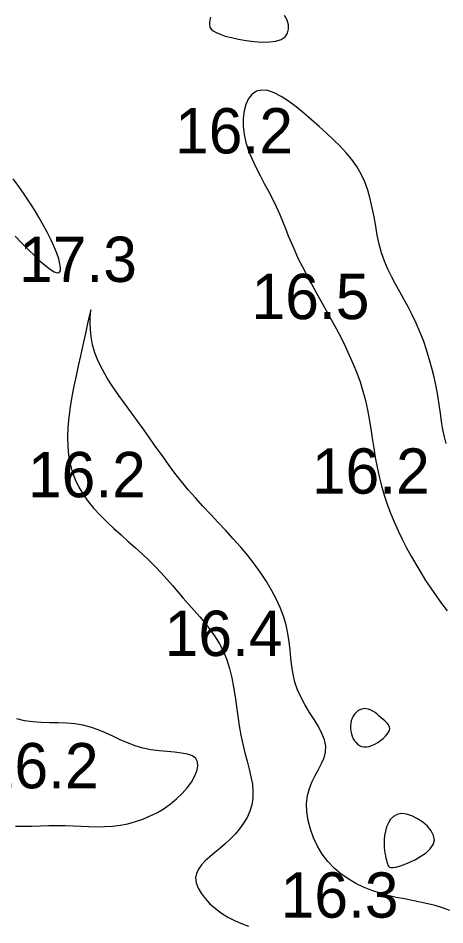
# Model space of a CAD drawing. Extents: x 3040093 to 3056816, y 408076 to 509144.
# Drawn here: x 3045970.3 to 3046017.4, y 434760.1 to 434860.1 of the extents above; entities that cross this region are included whole.
import ezdxf

# ---------------------------------------------------------------- set-up
doc = ezdxf.new("R2010")
doc.units = 0
doc.layers.add('V-CHAN-CONT-EL17', color=7, linetype='Continuous')
doc.layers.add('V-TOPO-SOUN-0610', color=7, linetype='Continuous')

msp = doc.modelspace()

# ---------------------------------------------------------------- linework, layer by layer
at = {"layer": 'V-CHAN-CONT-EL17'}
for points in [[(3045991.49, 434860.26), (3045991.41, 434859.94), (3045991.37, 434859.65), (3045991.37, 434859.38), (3045991.43, 434859.15), (3045991.56, 434858.93), (3045991.78, 434858.73), (3045992.1, 434858.54), (3045992.54, 434858.36), (3045993.1, 434858.17), (3045993.79, 434857.99), (3045994.58, 434857.81), (3045995.44, 434857.66), (3045996.31, 434857.55), (3045997.18, 434857.49), (3045997.99, 434857.51), (3045998.71, 434857.6), (3045999.3, 434857.79), (3045999.73, 434858.09), (3045999.99, 434858.47), (3046000.11, 434858.92), (3046000.09, 434859.42), (3045999.94, 434859.93), (3045999.66, 434860.45)], [(3046017.49, 434813.2), (3046017.3, 434813.96), (3046017.14, 434814.77), (3046017, 434815.65), (3046016.86, 434816.56), (3046016.73, 434817.51), (3046016.57, 434818.49), (3046016.39, 434819.5), (3046016.18, 434820.51), (3046015.93, 434821.53), (3046015.64, 434822.55), (3046015.32, 434823.56), (3046014.98, 434824.56), (3046014.6, 434825.53), (3046014.19, 434826.48), (3046013.76, 434827.4), (3046013.31, 434828.28), (3046012.84, 434829.13), (3046012.37, 434829.96), (3046011.91, 434830.79), (3046011.47, 434831.62), (3046011.06, 434832.46), (3046010.69, 434833.33), (3046010.37, 434834.24), (3046010.12, 434835.19), (3046009.9, 434836.18), (3046009.72, 434837.18), (3046009.54, 434838.2), (3046009.35, 434839.21), (3046009.13, 434840.2), (3046008.87, 434841.16), (3046008.54, 434842.08), (3046008.13, 434842.94), (3046007.64, 434843.76), (3046007.08, 434844.54), (3046006.46, 434845.28), (3046005.79, 434846.01), (3046005.06, 434846.73), (3046004.29, 434847.45), (3046003.48, 434848.18), (3046002.65, 434848.92), (3046001.79, 434849.65), (3046000.94, 434850.35), (3046000.1, 434850.97), (3045999.29, 434851.5), (3045998.52, 434851.9), (3045997.8, 434852.15), (3045997.15, 434852.21), (3045996.58, 434852.07), (3045996.09, 434851.74), (3045995.7, 434851.26), (3045995.4, 434850.63), (3045995.19, 434849.9), (3045995.09, 434849.09), (3045995.08, 434848.22), (3045995.19, 434847.32), (3045995.4, 434846.41), (3045995.7, 434845.5), (3045996.08, 434844.59), (3045996.5, 434843.69), (3045996.96, 434842.79), (3045997.43, 434841.91), (3045997.9, 434841.05), (3045998.33, 434840.2), (3045998.73, 434839.37), (3045999.09, 434838.55), (3045999.43, 434837.75), (3045999.75, 434836.94), (3046000.08, 434836.13), (3046000.42, 434835.31), (3046000.78, 434834.46), (3046001.18, 434833.6), (3046001.63, 434832.7), (3046002.11, 434831.77), (3046002.62, 434830.83), (3046003.16, 434829.86), (3046003.71, 434828.88), (3046004.26, 434827.89), (3046004.81, 434826.9), (3046005.35, 434825.91), (3046005.86, 434824.93), (3046006.35, 434823.95), (3046006.81, 434822.96), (3046007.24, 434821.98), (3046007.64, 434820.99), (3046008, 434820), (3046008.31, 434818.99), (3046008.59, 434817.97), (3046008.82, 434816.94), (3046009.02, 434815.89), (3046009.19, 434814.84), (3046009.35, 434813.78), (3046009.52, 434812.71), (3046009.68, 434811.66), (3046009.87, 434810.6), (3046010.1, 434809.56), (3046010.36, 434808.53), (3046010.66, 434807.52), (3046011, 434806.51), (3046011.37, 434805.52), (3046011.77, 434804.55), (3046012.21, 434803.59), (3046012.66, 434802.64), (3046013.14, 434801.71), (3046013.64, 434800.79), (3046014.15, 434799.88), (3046014.69, 434798.99), (3046015.23, 434798.11), (3046015.8, 434797.24), (3046016.39, 434796.39), (3046016.99, 434795.55), (3046017.6, 434794.73)], [(3045969.93, 434836.07), (3045970.68, 434835.3), (3045971.4, 434834.57), (3045972.09, 434833.9), (3045972.73, 434833.3), (3045973.31, 434832.8), (3045973.82, 434832.41), (3045974.24, 434832.14), (3045974.57, 434832.03), (3045974.79, 434832.07), (3045974.92, 434832.26), (3045974.94, 434832.59), (3045974.88, 434833.04), (3045974.74, 434833.58), (3045974.52, 434834.21), (3045974.24, 434834.91), (3045973.9, 434835.66), (3045973.51, 434836.46), (3045973.07, 434837.28), (3045972.59, 434838.12), (3045972.06, 434838.98), (3045971.51, 434839.84), (3045970.93, 434840.71), (3045970.32, 434841.57), (3045969.7, 434842.41)], [(3046017.91, 434761.67), (3046017.11, 434761.98), (3046016.3, 434762.22), (3046015.47, 434762.43), (3046014.62, 434762.61), (3046013.76, 434762.78), (3046012.89, 434762.95), (3046012, 434763.13), (3046011.1, 434763.34), (3046010.2, 434763.59), (3046009.29, 434763.9), (3046008.39, 434764.25), (3046007.52, 434764.67), (3046006.68, 434765.16), (3046005.88, 434765.72), (3046005.13, 434766.35), (3046004.44, 434767.08), (3046003.83, 434767.89), (3046003.31, 434768.77), (3046002.87, 434769.69), (3046002.52, 434770.65), (3046002.27, 434771.62), (3046002.13, 434772.57), (3046002.1, 434773.49), (3046002.2, 434774.36), (3046002.41, 434775.16), (3046002.71, 434775.9), (3046003.06, 434776.59), (3046003.42, 434777.25), (3046003.75, 434777.89), (3046004.02, 434778.52), (3046004.19, 434779.16), (3046004.21, 434779.81), (3046004.07, 434780.5), (3046003.79, 434781.22), (3046003.4, 434781.97), (3046002.93, 434782.74), (3046002.43, 434783.53), (3046001.94, 434784.35), (3046001.48, 434785.18), (3046001.09, 434786.02), (3046000.81, 434786.88), (3046000.61, 434787.74), (3046000.47, 434788.62), (3046000.37, 434789.51), (3046000.28, 434790.42), (3046000.17, 434791.33), (3046000.03, 434792.26), (3045999.83, 434793.19), (3045999.55, 434794.14), (3045999.18, 434795.1), (3045998.74, 434796.07), (3045998.23, 434797.03), (3045997.66, 434798), (3045997.02, 434798.96), (3045996.34, 434799.91), (3045995.6, 434800.85), (3045994.82, 434801.78), (3045994.01, 434802.69), (3045993.18, 434803.6), (3045992.33, 434804.5), (3045991.49, 434805.4), (3045990.65, 434806.29), (3045989.83, 434807.2), (3045989.04, 434808.11), (3045988.28, 434809.02), (3045987.56, 434809.95), (3045986.86, 434810.89), (3045986.18, 434811.83), (3045985.5, 434812.78), (3045984.84, 434813.73), (3045984.16, 434814.69), (3045983.48, 434815.64), (3045982.77, 434816.6), (3045982.07, 434817.56), (3045981.38, 434818.52), (3045980.72, 434819.47), (3045980.1, 434820.42), (3045979.56, 434821.36), (3045979.09, 434822.29), (3045978.73, 434823.21), (3045978.47, 434824.11), (3045978.31, 434824.97), (3045978.23, 434825.77), (3045978.2, 434826.48), (3045978.21, 434827.08), (3045978.24, 434827.54), (3045978.27, 434827.84), (3045978.27, 434827.94), (3045978.24, 434827.84), (3045978.17, 434827.55), (3045978.07, 434827.08), (3045977.93, 434826.46), (3045977.77, 434825.71), (3045977.58, 434824.85), (3045977.37, 434823.9), (3045977.14, 434822.87), (3045976.9, 434821.79), (3045976.66, 434820.68), (3045976.42, 434819.54), (3045976.2, 434818.39), (3045976.01, 434817.24), (3045975.85, 434816.1), (3045975.75, 434814.99), (3045975.71, 434813.91), (3045975.73, 434812.89), (3045975.83, 434811.91), (3045976, 434810.98), (3045976.24, 434810.08), (3045976.56, 434809.22), (3045976.95, 434808.39), (3045977.43, 434807.58), (3045977.98, 434806.8), (3045978.61, 434806.04), (3045979.3, 434805.29), (3045980.05, 434804.55), (3045980.82, 434803.83), (3045981.62, 434803.12), (3045982.42, 434802.41), (3045983.21, 434801.71), (3045983.97, 434801.01), (3045984.69, 434800.32), (3045985.37, 434799.62), (3045986.03, 434798.93), (3045986.66, 434798.23), (3045987.28, 434797.54), (3045987.88, 434796.85), (3045988.48, 434796.16), (3045989.08, 434795.47), (3045989.69, 434794.79), (3045990.3, 434794.09), (3045990.89, 434793.38), (3045991.46, 434792.65), (3045992, 434791.89), (3045992.49, 434791.09), (3045992.93, 434790.24), (3045993.3, 434789.34), (3045993.6, 434788.38), (3045993.84, 434787.37), (3045994.04, 434786.33), (3045994.2, 434785.26), (3045994.35, 434784.18), (3045994.5, 434783.11), (3045994.65, 434782.05), (3045994.83, 434781.02), (3045995.05, 434780.02), (3045995.29, 434779.07), (3045995.54, 434778.15), (3045995.77, 434777.27), (3045995.96, 434776.42), (3045996.11, 434775.61), (3045996.18, 434774.82), (3045996.16, 434774.07), (3045996.04, 434773.34), (3045995.82, 434772.63), (3045995.52, 434771.96), (3045995.14, 434771.31), (3045994.69, 434770.7), (3045994.2, 434770.11), (3045993.67, 434769.55), (3045993.1, 434769.03), (3045992.53, 434768.54), (3045991.96, 434768.07), (3045991.41, 434767.62), (3045990.91, 434767.17), (3045990.49, 434766.72), (3045990.15, 434766.26), (3045989.93, 434765.78), (3045989.84, 434765.27), (3045989.91, 434764.73), (3045990.12, 434764.16), (3045990.45, 434763.58), (3045990.89, 434762.99), (3045991.42, 434762.43), (3045992.03, 434761.89), (3045992.69, 434761.39), (3045993.4, 434760.95), (3045994.14, 434760.57), (3045994.91, 434760.24), (3045995.7, 434759.97)], [(3045969.97, 434770.98), (3045970.88, 434770.97), (3045971.8, 434770.99), (3045972.72, 434771.02), (3045973.63, 434771.05), (3045974.54, 434771.06), (3045975.44, 434771.05), (3045976.33, 434771.02), (3045977.21, 434770.98), (3045978.08, 434770.95), (3045978.95, 434770.93), (3045979.81, 434770.95), (3045980.66, 434771), (3045981.52, 434771.1), (3045982.37, 434771.26), (3045983.21, 434771.49), (3045984.04, 434771.77), (3045984.84, 434772.11), (3045985.63, 434772.5), (3045986.38, 434772.95), (3045987.09, 434773.45), (3045987.75, 434774), (3045988.37, 434774.6), (3045988.92, 434775.22), (3045989.38, 434775.85), (3045989.74, 434776.47), (3045989.99, 434777.06), (3045990.1, 434777.6), (3045990.07, 434778.07), (3045989.87, 434778.45), (3045989.49, 434778.73), (3045988.95, 434778.92), (3045988.29, 434779.04), (3045987.53, 434779.14), (3045986.69, 434779.21), (3045985.81, 434779.3), (3045984.91, 434779.42), (3045984.02, 434779.6), (3045983.16, 434779.86), (3045982.33, 434780.18), (3045981.52, 434780.53), (3045980.71, 434780.9), (3045979.91, 434781.27), (3045979.09, 434781.61), (3045978.26, 434781.91), (3045977.41, 434782.13), (3045976.52, 434782.27), (3045975.6, 434782.34), (3045974.67, 434782.38), (3045973.73, 434782.4), (3045972.8, 434782.42), (3045971.88, 434782.49), (3045970.98, 434782.62), (3045970.12, 434782.84)]]:
    msp.add_lwpolyline(points, dxfattribs=at)
for points in [[(3046009.3, 434779.88), (3046009.62, 434780.03), (3046009.94, 434780.22), (3046010.25, 434780.43), (3046010.54, 434780.66), (3046010.79, 434780.9), (3046011, 434781.13), (3046011.15, 434781.35), (3046011.24, 434781.56), (3046011.27, 434781.75), (3046011.24, 434781.92), (3046011.17, 434782.09), (3046011.06, 434782.26), (3046010.91, 434782.42), (3046010.74, 434782.59), (3046010.55, 434782.76), (3046010.34, 434782.95), (3046010.12, 434783.14), (3046009.9, 434783.33), (3046009.66, 434783.51), (3046009.42, 434783.67), (3046009.18, 434783.8), (3046008.93, 434783.9), (3046008.68, 434783.95), (3046008.44, 434783.96), (3046008.2, 434783.91), (3046007.97, 434783.83), (3046007.75, 434783.7), (3046007.56, 434783.54), (3046007.38, 434783.35), (3046007.23, 434783.13), (3046007.11, 434782.89), (3046007.02, 434782.62), (3046006.97, 434782.34), (3046006.94, 434782.05), (3046006.95, 434781.75), (3046006.98, 434781.46), (3046007.05, 434781.17), (3046007.14, 434780.9), (3046007.25, 434780.64), (3046007.39, 434780.41), (3046007.55, 434780.2), (3046007.73, 434780.03), (3046007.94, 434779.89), (3046008.17, 434779.79), (3046008.42, 434779.74), (3046008.7, 434779.73), (3046008.99, 434779.78)], [(3046016.12, 434769.96), (3046015.86, 434770.48), (3046015.45, 434770.98), (3046014.93, 434771.43), (3046014.34, 434771.81), (3046013.72, 434772.11), (3046013.11, 434772.31), (3046012.56, 434772.37), (3046012.08, 434772.28), (3046011.69, 434772.07), (3046011.37, 434771.75), (3046011.12, 434771.36), (3046010.93, 434770.91), (3046010.8, 434770.43), (3046010.71, 434769.94), (3046010.66, 434769.47), (3046010.64, 434769.05), (3046010.65, 434768.66), (3046010.68, 434768.31), (3046010.73, 434768), (3046010.79, 434767.72), (3046010.85, 434767.46), (3046010.91, 434767.23), (3046010.96, 434767.03), (3046011.01, 434766.84), (3046011.06, 434766.68), (3046011.13, 434766.56), (3046011.24, 434766.47), (3046011.4, 434766.42), (3046011.63, 434766.42), (3046011.94, 434766.47), (3046012.36, 434766.59), (3046012.88, 434766.77), (3046013.48, 434767.01), (3046014.1, 434767.31), (3046014.72, 434767.66), (3046015.28, 434768.05), (3046015.74, 434768.49), (3046016.06, 434768.95), (3046016.2, 434769.45)]]:
    msp.add_lwpolyline(points, close=True, dxfattribs=at)

# ---------------------------------------------------------------- texts
at = {"layer": 'V-TOPO-SOUN-0610'}
for s, p in [('16.2 ', (3045987.58, 434845.21)), ('17.3 ', (3045970.36, 434831.03)), ('16.5 ', (3045996.02, 434826.93)), ('16.2 ', (3045971.34, 434807.28)), ('16.2 ', (3046002.68, 434807.67)), ('16.4 ', (3045986.43, 434789.76)), ('16.2 ', (3045966.13, 434775.16)), ('16.3 ', (3045999.23, 434760.89))]:
    msp.add_text(s, height=5, dxfattribs=at).set_placement(p)

doc.saveas('drawing.dxf')
